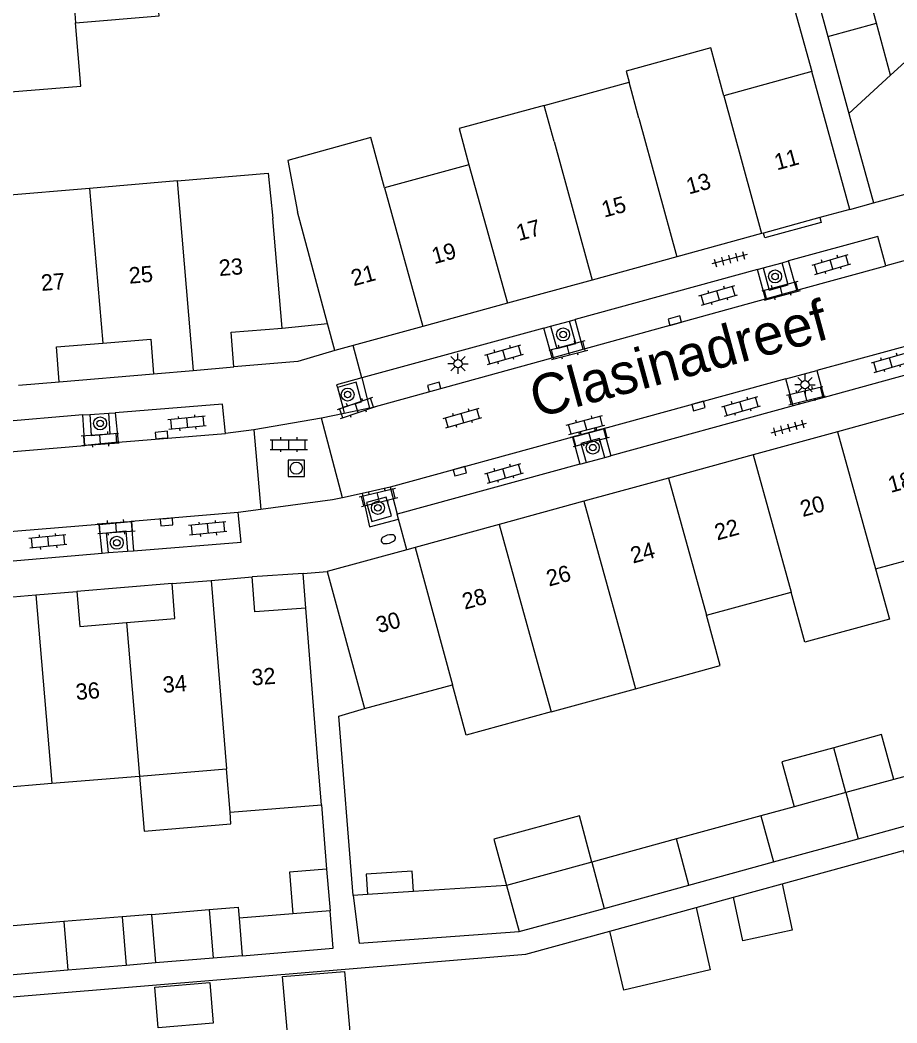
# Model space of a CAD drawing. Extents: x 132998 to 136004, y 396998 to 398512.
# Drawn here: x 133436.6 to 133490.5, y 398076.6 to 398138.3 of the extents above; entities that cross this region are included whole.
import ezdxf

# ---------------------------------------------------------------- set-up
doc = ezdxf.new("R2010")
doc.units = 0
for name, color, linetype in [('gg-afsc-erfafscheiding', 7, 'Continuous'), ('gg-afsc-muur', 7, 'Continuous'), ('gg-anno-huisnummerreeks BGT', 7, 'Continuous'), ('gg-anno-openbare ruimte label', 7, 'Continuous'), ('gg-bbg-bijgebouw', 7, 'Continuous'), ('gg-bbg-gedigitaliseerde bebouwing', 7, 'Continuous'), ('gg-bbg-gedigitaliseerde bijgebouw', 7, 'Continuous'), ('gg-bbg-hoofdgebouw', 7, 'Continuous'), ('gg-bbg-luifel en loopbrug', 7, 'Continuous'), ('gg-bbg-tussenscheiding', 7, 'Continuous'), ('gg-knt-verharding', 7, 'Continuous'), ('gg-knt-verharding nz', 7, 'Continuous'), ('gt-grn-weggrens', 7, 'Continuous'), ('gt-symb-boom', 7, 'Continuous'), ('gt-symb-brandkraan', 7, 'Continuous'), ('gt-symb-klinker verharding', 7, 'Continuous'), ('gt-symb-kolk', 7, 'Continuous'), ('gt-symb-lichtmast', 7, 'Continuous'), ('gt-symb-rioolschacht', 7, 'Continuous'), ('gt-symb-tegel verharding', 7, 'Continuous')]:
    doc.layers.add(name, color=color, linetype=linetype)

# ---------------------------------------------------------------- blocks, each defined once
blk = doc.blocks.new('gt0-BOOM')
at = {"layer": 'gt-symb-boom'}
for radius in [0.4, 0.2]:
    blk.add_circle((0, 0), radius, dxfattribs=at)
blk = doc.blocks.new('gt0-KL1')
at = {"layer": 'gt-symb-klinker verharding'}
for p, q in [((-1.15, 0.3), (1.15, 0.3)), ((-1, -0.3), (-1, 0.3)), ((-0.5, 0.3), (-0.5, 0.45)), ((0, -0.3), (0, 0.3)), ((0.5, 0.3), (0.5, 0.45)), ((1, -0.3), (1, 0.3)), ((-1.15, -0.3), (1.15, -0.3)), ((-0.5, -0.45), (-0.5, -0.3)), ((0.5, -0.45), (0.5, -0.3))]:
    blk.add_line(p, q, dxfattribs=at)
blk = doc.blocks.new('gt0-TEG1')
at = {"layer": 'gt-symb-tegel verharding'}
for p, q in [((-1.125, 0), (1.125, 0)), ((-0.9, -0.25), (-0.9, 0.25)), ((-0.45, -0.25), (-0.45, 0.25)), ((0, -0.25), (0, 0.25)), ((0.45, -0.25), (0.45, 0.25)), ((0.9, -0.25), (0.9, 0.25))]:
    blk.add_line(p, q, dxfattribs=at)
blk = doc.blocks.new('gt0-LMAST')
at = {"layer": 'gt-symb-lichtmast'}
for p, q in [((-0.005, 0.246), (-0.005, 0.621)), ((-0.182, 0.173), (-0.447, 0.438)), ((0.172, 0.173), (0.437, 0.438)), ((-0.255, -0.004), (-0.63, -0.004)), ((-0.182, -0.181), (-0.447, -0.446)), ((-0.005, -0.254), (-0.005, -0.629)), ((0.437, -0.446), (0.172, -0.181)), ((0.245, -0.004), (0.62, -0.004))]:
    blk.add_line(p, q, dxfattribs=at)
blk.add_circle((-0.005, -0.004), 0.25, dxfattribs=at)
blk = doc.blocks.new('gt0-KOLK')
at = {"layer": 'gt-symb-kolk'}
blk.add_lwpolyline([(0, 0), (0.375, 0), (0.375, 0.4), (-0.375, 0.4), (-0.375, 0), (0, 0)], dxfattribs=at)
blk = doc.blocks.new('gt0-BR')
at = {"layer": 'gt-symb-brandkraan'}
for centre, radius, start, end in [((-0.244, 0), 0.206, 107.56694, 252.43307), ((0.599, -2.664), 3, 106.89205, 107.56694), ((0, -0.691), 0.938, 73.10799, 106.89205), ((-0.599, -2.664), 3, 72.43309, 73.10799), ((0.244, 0), 0.206, 287.56695, 72.43309), ((0.599, 2.664), 3, 252.43307, 253.10797), ((0, 0.691), 0.938, 253.10797, 286.89206), ((-0.599, 2.664), 3, 286.89206, 287.56695)]:
    blk.add_arc(centre, radius, start, end, dxfattribs=at)
blk = doc.blocks.new('gt0-RS')
at = {"layer": 'gt-symb-rioolschacht'}
blk.add_lwpolyline([(-0.5, -0.5), (0.5, -0.5), (0.5, 0.5), (-0.5, 0.5)], close=True, dxfattribs=at)
blk.add_circle((0, 0), 0.375, dxfattribs=at)

msp = doc.modelspace()

# ---------------------------------------------------------------- linework, layer by layer
at = {"layer": 'gg-afsc-erfafscheiding'}
for p, q in [((133454.13, 398102.15), (133453.96, 398104.294)), ((133455.09, 398090.051), (133455.414, 398086.101)), ((133478.136, 398083.739), (133480.444, 398084.372))]:
    msp.add_line(p, q, dxfattribs=at)
for points in [[(133478.984, 398146.125), (133483.665, 398140.935), (133485.261, 398135.166)], [(133457.05, 398084.47), (133456.159, 398095.503), (133457.741, 398095.989)], [(133483.436, 398085.192), (133490.897, 398087.237), (133490.94, 398087.059)], [(133431.595, 398077.881), (133467.658, 398080.866), (133472.83, 398082.284)]]:
    msp.add_lwpolyline(points, dxfattribs=at)
at = {"layer": 'gg-afsc-muur'}
msp.add_line((133452.68, 398119.38), (133455.468, 398119.659), dxfattribs=at)
at = {"layer": 'gg-bbg-bijgebouw'}
for p, q in [((133485.65, 398139.493), (133486.24, 398137.322)), ((133489.05, 398127.09), (133492.118, 398127.939))]:
    msp.add_line(p, q, dxfattribs=at)
msp.add_lwpolyline([(133487.526, 398132.59), (133487.613, 398132.269), (133489.05, 398127.09)], dxfattribs=at)
at = {"layer": 'gg-bbg-gedigitaliseerde bebouwing'}
for p, q in [((133479.842, 398133.679), (133479.037, 398136.619)), ((133485.261, 398135.166), (133479.842, 398133.679)), ((133468.793, 398133.087), (133474.015, 398134.516)), ((133464.168, 398129.435), (133458.979, 398128.014)), ((133446.22, 398128.436), (133440.82, 398127.979)), ((133440.82, 398127.979), (133435.441, 398127.524)), ((133455.468, 398119.659), (133453.61, 398126.543)), ((133452.68, 398119.38), (133452.108, 398126.132)), ((133489.181, 398104.566), (133494.38, 398105.991)), ((133478.779, 398101.713), (133483.98, 398103.139)), ((133454.87, 398092.74), (133454.13, 398102.15)), ((133457.741, 398095.989), (133463.16, 398097.429)), ((133469.216, 398095.772), (133474.415, 398097.198)), ((133455.09, 398090.051), (133454.87, 398092.74)), ((133443.902, 398091.826), (133449.251, 398092.272)), ((133449.469, 398089.593), (133449.251, 398092.272)), ((133433.141, 398090.93), (133438.501, 398091.377)), ((133438.501, 398091.377), (133443.902, 398091.826)), ((133449.469, 398089.593), (133455.09, 398090.051))]:
    msp.add_line(p, q, dxfattribs=at)
for points in [[(133479.037, 398136.619), (133473.83, 398135.193), (133474.015, 398134.516)], [(133468.793, 398133.087), (133463.563, 398131.655), (133464.168, 398129.435)], [(133458.979, 398128.014), (133458.134, 398131.1), (133453.022, 398129.701), (133453.61, 398126.543)], [(133446.22, 398128.436), (133451.82, 398128.91), (133452.108, 398126.132)], [(133489.181, 398104.566), (133490.028, 398101.48), (133484.826, 398100.053), (133483.98, 398103.139)], [(133474.415, 398097.198), (133479.625, 398098.627), (133478.779, 398101.713)], [(133469.216, 398095.772), (133464.006, 398094.343), (133463.16, 398097.429)]]:
    msp.add_lwpolyline(points, dxfattribs=at)
at = {"layer": 'gg-bbg-gedigitaliseerde bijgebouw'}
for p, q in [((133489.228, 398138.149), (133488.638, 398140.32)), ((133486.24, 398137.322), (133489.228, 398138.149)), ((133490.102, 398134.934), (133487.526, 398132.59)), ((133492.547, 398092.231), (133490.305, 398091.617)), ((133490.305, 398091.617), (133487.351, 398090.807)), ((133487.351, 398090.807), (133484.165, 398089.935)), ((133484.165, 398089.935), (133482.129, 398089.377)), ((133488.11, 398087.969), (133493.321, 398089.398)), ((133482.129, 398089.377), (133476.932, 398087.953)), ((133476.932, 398087.953), (133471.721, 398086.526)), ((133482.9, 398086.541), (133488.11, 398087.969)), ((133471.721, 398086.526), (133466.48, 398085.09)), ((133477.699, 398085.115), (133482.9, 398086.541)), ((133466.48, 398085.09), (133460.759, 398084.714)), ((133472.479, 398083.684), (133477.699, 398085.115)), ((133480.444, 398084.372), (133483.436, 398085.192)), ((133457.925, 398084.528), (133457.05, 398084.47)), ((133460.759, 398084.714), (133457.925, 398084.528)), ((133444.631, 398083.315), (133448.188, 398083.61)), ((133444.631, 398083.315), (133444.887, 398080.326)), ((133448.188, 398083.61), (133448.435, 398080.619)), ((133453.34, 398083.347), (133450.023, 398083.072)), ((133455.623, 398083.536), (133453.34, 398083.347)), ((133467.25, 398082.25), (133472.479, 398083.684)), ((133472.83, 398082.284), (133478.136, 398083.739)), ((133439.24, 398082.869), (133435.664, 398082.573)), ((133442.834, 398083.166), (133439.24, 398082.869)), ((133442.834, 398083.166), (133443.082, 398080.177)), ((133450.023, 398083.072), (133450.219, 398080.767)), ((133443.082, 398080.177), (133439.496, 398079.88)), ((133448.435, 398080.619), (133444.887, 398080.326)), ((133439.496, 398079.88), (133435.912, 398079.583))]:
    msp.add_line(p, q, dxfattribs=at)
for points in [[(133439.972, 398138.168), (133445.101, 398138.595), (133445.067, 398139.008)], [(133434.92, 398133.83), (133440.296, 398134.277), (133439.972, 398138.168)], [(133490.102, 398134.934), (133491.435, 398136.148), (133492.161, 398133.527)], [(133483.436, 398085.192), (133484.05, 398082.339), (133481.022, 398081.687), (133480.444, 398084.372)], [(133457.05, 398084.47), (133457.41, 398081.54), (133467.25, 398082.25)], [(133450.219, 398080.767), (133455.813, 398081.231), (133455.623, 398083.536)], [(133478.136, 398083.739), (133479.015, 398079.9), (133473.693, 398078.655), (133472.83, 398082.284)], [(133444.841, 398078.831), (133448.22, 398079.112), (133448.436, 398076.625), (133445.058, 398076.332), (133444.841, 398078.831)]]:
    msp.add_lwpolyline(points, dxfattribs=at)
at = {"layer": 'gg-bbg-hoofdgebouw'}
for p, q in [((133487.59, 398126.68), (133485.261, 398135.166)), ((133487.59, 398126.68), (133485.757, 398126.178)), ((133485.757, 398126.178), (133482.285, 398125.227)), ((133482.16, 398125.193), (133476.961, 398123.77)), ((133482.285, 398125.227), (133482.16, 398125.193)), ((133476.961, 398123.77), (133471.741, 398122.341)), ((133471.741, 398122.341), (133466.539, 398120.917)), ((133466.539, 398120.917), (133461.331, 398119.491)), ((133455.92, 398118.01), (133455.468, 398119.659)), ((133461.331, 398119.491), (133457.037, 398118.316)), ((133457.037, 398118.316), (133455.92, 398118.01)), ((133444.77, 398116.57), (133447.204, 398116.777)), ((133447.204, 398116.777), (133449.71, 398116.99)), ((133436.454, 398115.876), (133438.96, 398116.08)), ((133492.037, 398114.433), (133486.84, 398113.008)), ((133486.84, 398113.008), (133481.643, 398111.583)), ((133481.643, 398111.583), (133476.444, 398110.158)), ((133476.444, 398110.158), (133471.228, 398108.728)), ((133471.228, 398108.728), (133466.033, 398107.304)), ((133466.033, 398107.304), (133460.864, 398105.887)), ((133460.349, 398105.746), (133455.44, 398104.4)), ((133460.864, 398105.887), (133460.349, 398105.746)), ((133455.44, 398104.4), (133457.741, 398095.989)), ((133445.9, 398103.66), (133448.306, 398103.86)), ((133448.306, 398103.86), (133450.83, 398104.07)), ((133435.13, 398102.77), (133437.531, 398102.97)), ((133437.531, 398102.97), (133440.05, 398103.18))]:
    msp.add_line(p, q, dxfattribs=at)
for points in [[(133449.71, 398116.99), (133449.54, 398119.13), (133452.68, 398119.38)], [(133438.96, 398116.08), (133438.79, 398118.23), (133441.646, 398118.466)], [(133441.646, 398118.466), (133444.6, 398118.71), (133444.77, 398116.57)], [(133443.093, 398101.265), (133446.08, 398101.51), (133445.9, 398103.66)], [(133454.13, 398102.15), (133451, 398101.92), (133450.83, 398104.07)], [(133440.05, 398103.18), (133440.23, 398101.03), (133443.093, 398101.265)]]:
    msp.add_lwpolyline(points, dxfattribs=at)
at = {"layer": 'gg-bbg-luifel en loopbrug'}
for p, q in [((133490.102, 398134.934), (133489.228, 398138.149)), ((133486.24, 398137.322), (133487.526, 398132.59)), ((133487.351, 398090.807), (133486.613, 398093.567)), ((133455.414, 398086.101), (133455.623, 398083.536)), ((133444.631, 398083.315), (133442.834, 398083.166)), ((133450.219, 398080.767), (133448.435, 398080.619)), ((133444.887, 398080.326), (133443.082, 398080.177))]:
    msp.add_line(p, q, dxfattribs=at)
for points in [[(133490.305, 398091.617), (133489.55, 398094.372), (133486.613, 398093.567)], [(133486.613, 398093.567), (133483.41, 398092.69), (133484.165, 398089.935)], [(133443.902, 398091.826), (133444.192, 398088.44), (133449.527, 398088.885), (133449.469, 398089.593)], [(133471.721, 398086.526), (133470.959, 398089.383), (133465.706, 398087.944), (133466.48, 398085.09)], [(133455.414, 398086.101), (133453.13, 398085.911), (133453.34, 398083.347)], [(133460.759, 398084.714), (133460.676, 398085.981), (133457.842, 398085.795), (133457.925, 398084.528)], [(133448.188, 398083.61), (133449.966, 398083.757), (133450.023, 398083.072)], [(133452.694, 398079.489), (133456.518, 398079.806), (133456.869, 398075.867), (133453.046, 398075.528), (133452.694, 398079.489)]]:
    msp.add_lwpolyline(points, dxfattribs=at)
at = {"layer": 'gg-bbg-tussenscheiding'}
for p, q in [((133474.622, 398132.299), (133474.015, 398134.516)), ((133479.842, 398133.679), (133482.16, 398125.193)), ((133469.41, 398130.871), (133468.793, 398133.087)), ((133474.622, 398132.299), (133476.961, 398123.77)), ((133469.41, 398130.871), (133471.741, 398122.341)), ((133464.168, 398129.435), (133466.539, 398120.917)), ((133446.22, 398128.436), (133447.204, 398116.777)), ((133440.82, 398127.979), (133441.646, 398118.466)), ((133458.979, 398128.014), (133461.331, 398119.491)), ((133486.84, 398113.008), (133489.181, 398104.566)), ((133481.643, 398111.583), (133483.98, 398103.139)), ((133476.444, 398110.158), (133478.779, 398101.713)), ((133471.228, 398108.728), (133473.569, 398100.284)), ((133466.033, 398107.304), (133468.37, 398098.858)), ((133460.864, 398105.887), (133463.16, 398097.429)), ((133448.306, 398103.86), (133449.251, 398092.272)), ((133437.531, 398102.97), (133438.501, 398091.377)), ((133443.093, 398101.265), (133443.902, 398091.826)), ((133473.569, 398100.284), (133474.415, 398097.198)), ((133468.37, 398098.858), (133469.216, 398095.772)), ((133487.351, 398090.807), (133488.11, 398087.969)), ((133482.129, 398089.377), (133482.9, 398086.541)), ((133477.699, 398085.115), (133476.932, 398087.953)), ((133471.721, 398086.526), (133472.479, 398083.684)), ((133466.48, 398085.09), (133467.25, 398082.25)), ((133439.24, 398082.869), (133439.496, 398079.88))]:
    msp.add_line(p, q, dxfattribs=at)
msp.add_lwpolyline([(133439.44, 398140.842), (133439.9, 398139.03), (133439.972, 398138.168)], dxfattribs=at)
at = {"layer": 'gg-knt-verharding'}
for p, q in [((133497.269, 398125.281), (133489.804, 398123.22)), ((133482.262, 398123.082), (133483.43, 398123.402)), ((133483.43, 398123.402), (133483.831, 398123.512)), ((133484.329, 398121.708), (133483.831, 398123.512)), ((133481.921, 398122.989), (133470.696, 398119.912)), ((133481.921, 398122.989), (133482.262, 398123.082)), ((133482.42, 398121.181), (133481.921, 398122.989)), ((133482.42, 398121.181), (133484.329, 398121.708)), ((133469.19, 398119.499), (133470.351, 398119.817)), ((133470.351, 398119.817), (133470.696, 398119.912)), ((133471.2, 398118.084), (133470.696, 398119.912)), ((133468.776, 398119.385), (133457.583, 398116.317)), ((133468.776, 398119.385), (133469.19, 398119.499)), ((133469.282, 398117.554), (133468.776, 398119.385)), ((133469.282, 398117.554), (133471.2, 398118.084)), ((133497.212, 398118.18), (133486.023, 398115.12)), ((133438.96, 398116.08), (133444.77, 398116.57)), ((133483.66, 398116.252), (133485.57, 398116.774)), ((133485.57, 398116.774), (133486.023, 398115.12)), ((133457.583, 398116.317), (133458.056, 398114.455)), ((133484.113, 398114.597), (133483.66, 398116.252)), ((133456.072, 398115.733), (133456.409, 398114.509)), ((133486.023, 398115.12), (133484.113, 398114.597)), ((133440.419, 398114.043), (133440.842, 398114.071)), ((133440.842, 398114.071), (133442.009, 398114.146)), ((133442.009, 398114.146), (133442.403, 398114.172)), ((133442.403, 398114.172), (133442.584, 398112.371)), ((133456.49, 398114.125), (133455.095, 398113.832)), ((133456.409, 398114.509), (133456.49, 398114.125)), ((133458.056, 398114.455), (133456.49, 398114.125)), ((133484.113, 398114.597), (133472.905, 398111.532)), ((133440.419, 398114.043), (133427.801, 398112.961)), ((133440.544, 398112.164), (133440.419, 398114.043)), ((133455.095, 398113.832), (133450.933, 398113.129)), ((133456.398, 398108.947), (133455.095, 398113.832)), ((133450.933, 398113.129), (133449.201, 398112.894)), ((133450.933, 398113.129), (133451.367, 398108.227)), ((133470.542, 398112.663), (133472.452, 398113.185)), ((133472.452, 398113.185), (133472.905, 398111.532)), ((133442.584, 398112.371), (133440.544, 398112.164)), ((133470.542, 398112.663), (133470.994, 398111.009)), ((133470.994, 398111.009), (133459.749, 398107.934)), ((133470.994, 398111.009), (133471.37, 398111.112)), ((133471.37, 398111.112), (133472.521, 398111.427)), ((133472.521, 398111.427), (133472.905, 398111.532)), ((133457.595, 398109.211), (133456.398, 398108.947)), ((133459.315, 398109.591), (133457.595, 398109.211)), ((133459.315, 398109.591), (133459.749, 398107.934)), ((133451.367, 398108.227), (133449.979, 398108.044)), ((133459.831, 398107.621), (133459.749, 398107.934)), ((133441.416, 398107.302), (133443.394, 398107.492)), ((133441.599, 398105.54), (133441.416, 398107.302)), ((133443.394, 398107.492), (133443.528, 398105.679)), ((133428.976, 398104.456), (133441.599, 398105.54)), ((133441.599, 398105.54), (133441.993, 398105.568)), ((133441.993, 398105.568), (133443.168, 398105.653)), ((133443.168, 398105.653), (133443.528, 398105.679)), ((133453.96, 398104.294), (133450.83, 398104.07)), ((133445.9, 398103.66), (133440.05, 398103.18))]:
    msp.add_line(p, q, dxfattribs=at)
for points in [[(133485.757, 398126.178), (133485.839, 398125.879), (133482.367, 398124.928), (133482.285, 398125.227)], [(133489.804, 398123.22), (133489.33, 398125.02), (133483.831, 398123.512)], [(133482.262, 398123.082), (133482.639, 398121.707), (133483.802, 398122.042), (133483.43, 398123.402)], [(133469.19, 398119.499), (133469.569, 398118.118), (133470.732, 398118.428), (133470.351, 398119.817)], [(133455.92, 398118.01), (133453.65, 398117.33), (133449.71, 398116.99)], [(133457.583, 398116.317), (133456.029, 398115.891), (133456.072, 398115.733)], [(133456.409, 398114.509), (133457.557, 398114.837), (133457.22, 398116.061), (133456.072, 398115.733)], [(133449.201, 398112.894), (133449.016, 398114.707), (133442.403, 398114.172)], [(133440.842, 398114.071), (133440.927, 398112.77), (133442.091, 398112.883), (133442.009, 398114.146)], [(133472.521, 398111.427), (133472.202, 398112.591), (133471.051, 398112.277), (133471.37, 398111.112)], [(133457.595, 398109.211), (133458.05, 398107.15), (133459.831, 398107.621)], [(133456.398, 398108.947), (133455.78, 398108.81), (133451.367, 398108.227)], [(133457.872, 398108.643), (133458.189, 398107.494), (133459.395, 398107.828), (133459.078, 398108.977), (133457.872, 398108.643)], [(133443.528, 398105.679), (133450.163, 398106.221), (133449.979, 398108.044)], [(133441.993, 398105.568), (133441.879, 398106.788), (133443.05, 398106.913), (133443.168, 398105.653)]]:
    msp.add_lwpolyline(points, dxfattribs=at)
at = {"layer": 'gg-knt-verharding nz'}
for p, q in [((133484.329, 398121.708), (133489.804, 398123.22)), ((133471.2, 398118.084), (133482.42, 398121.181)), ((133496.759, 398119.835), (133485.57, 398116.774)), ((133458.056, 398114.455), (133469.282, 398117.554)), ((133483.66, 398116.252), (133472.452, 398113.185)), ((133442.584, 398112.371), (133449.201, 398112.894)), ((133470.542, 398112.663), (133459.315, 398109.591)), ((133449.979, 398108.044), (133443.394, 398107.492)), ((133441.416, 398107.302), (133428.782, 398106.282))]:
    msp.add_line(p, q, dxfattribs=at)
msp.add_lwpolyline([(133427.966, 398111.15), (133428.842, 398111.166), (133440.544, 398112.164)], dxfattribs=at)
at = {"layer": 'gt-grn-weggrens'}
for p, q in [((133487.59, 398126.68), (133489.05, 398127.09)), ((133457.583, 398116.317), (133457.037, 398118.316)), ((133460.349, 398105.746), (133459.831, 398107.621)), ((133453.96, 398104.294), (133455.44, 398104.4))]:
    msp.add_line(p, q, dxfattribs=at)

# ---------------------------------------------------------------- block references
at = {"layer": 'gt-symb-boom'}
for p in [(133482.997, 398122.56), (133469.958, 398118.993), (133456.706, 398115.293), (133441.478, 398113.523), (133471.783, 398112.03), (133458.565, 398108.325), (133442.503, 398106.177)]:
    msp.add_blockref('gt0-BOOM', p, dxfattribs=at)
at = {"layer": 'gt-symb-brandkraan', "rotation": 15.31545119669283}
msp.add_blockref('gt0-BR', (133459.206, 398106.397), dxfattribs=at)
at = {"layer": 'gt-symb-klinker verharding'}
for p, rotation in [((133486.469, 398123.295), 16.13420460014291), ((133479.492, 398121.392), 16.13420459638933), ((133483.383, 398121.688), 14.7727239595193), ((133466.331, 398117.743), 16.13420459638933), ((133470.282, 398118.032), 14.772723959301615), ((133490.116, 398117.268), 16.134204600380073), ((133484.885, 398115.228), 13.647238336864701), ((133480.919, 398114.572), 16.134204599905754), ((133457.256, 398114.473), 18.90606099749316), ((133446.827, 398113.553), -174.14690869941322), ((133463.776, 398113.845), 16.134204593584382), ((133471.341, 398113.413), 14.772723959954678), ((133441.486, 398112.537), 4.244862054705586), ((133471.628, 398112.676), 14.77272395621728), ((133466.331, 398110.447), 16.134204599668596), ((133458.595, 398108.976), 13.827795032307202), ((133442.457, 398107.124), 4.244862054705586), ((133448.096, 398107.05), -174.14690870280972), ((133438.265, 398106.257), -174.14690869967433)]:
    msp.add_blockref('gt0-KL1', p, dxfattribs=dict(at, rotation=rotation))
msp.add_blockref('gt0-KL1', (133453.091, 398112.215), dxfattribs=at)
at = {"layer": 'gt-symb-kolk'}
for p, rotation in [((133476.883, 398119.649), 15.189787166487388), ((133462.075, 398115.573), 15.370725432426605), ((133478.232, 398114.781), -165.0464352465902), ((133445.277, 398112.603), 4.93498592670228), ((133463.549, 398110.77), -164.75492966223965), ((133445.551, 398107.652), -174.95083353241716)]:
    msp.add_blockref('gt0-KOLK', p, dxfattribs=dict(at, rotation=rotation))
at = {"layer": 'gt-symb-lichtmast'}
for p in [(133463.497, 398117.196), (133484.848, 398115.903)]:
    msp.add_blockref('gt0-LMAST', p, dxfattribs=at)
at = {"layer": 'gt-symb-rioolschacht'}
msp.add_blockref('gt0-RS', (133453.546, 398110.762), dxfattribs=at)
at = {"layer": 'gt-symb-tegel verharding'}
for p, rotation in [((133480.193, 398123.624), -164.6996755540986), ((133483.851, 398113.238), 15.315451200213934)]:
    msp.add_blockref('gt0-TEG1', p, dxfattribs=dict(at, rotation=rotation))

# ---------------------------------------------------------------- texts
at = {"layer": 'gg-anno-huisnummerreeks BGT'}
for s, rotation, p in [('11', 15.3, (133483.112, 398129.083)), ('13', 15.3, (133477.695, 398127.6)), ('15', 15.3, (133472.485, 398126.174)), ('17', 15.3, (133467.235, 398124.737)), ('19', 15.3, (133462.034, 398123.313)), ('23', 4.5, (133448.817, 398122.585)), ('27', 4.7, (133437.879, 398121.667)), ('25', 4.7, (133443.282, 398122.113)), ('21', 15.3, (133457.073, 398121.955)), ('18', 15.3, (133490.107, 398109.238)), ('20', 15.3, (133484.699, 398107.755)), ('22', 15.3, (133479.435, 398106.312)), ('24', 15.3, (133474.258, 398104.893)), ('26', 15.3, (133469.088, 398103.476)), ('28', 15.3, (133463.906, 398102.055)), ('30', 15.3, (133458.61, 398100.604)), ('34', 4.7, (133445.363, 398096.936)), ('32', 4.2, (133450.821, 398097.394)), ('36', 4.7, (133440.014, 398096.497))]:
    msp.add_text(s, height=1, rotation=rotation, dxfattribs=at).set_placement(p)
at = {"layer": 'gg-anno-openbare ruimte label'}
msp.add_text('Clasinadreef', height=2.5, rotation=15.2, dxfattribs=at).set_placement((133468.329, 398113.843))

doc.saveas('drawing.dxf')
